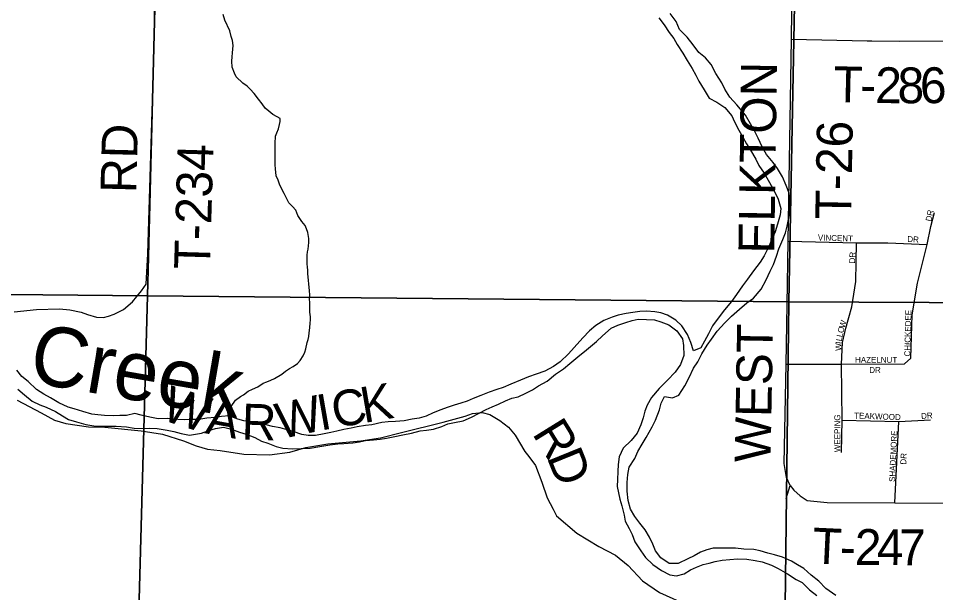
# Model space of a CAD drawing. Extents: x 1310247 to 1552180, y 377264 to 706493.
# Drawn here: x 1382657 to 1390337, y 537725 to 542536 of the extents above; entities that cross this region are included whole.
import ezdxf

# ---------------------------------------------------------------- set-up
doc = ezdxf.new("R2010")
doc.units = 0
for name, color, linetype in [('GM_X_Major_River', 7, 'Continuous'), ('GM_X_Major_River_Text', 7, 'Continuous'), ('GM_X_Minor_River', 7, 'Continuous'), ('GM_X_Section', 7, 'Continuous'), ('GM_X_Township_Road', 7, 'Continuous'), ('GM_X_Township_Road_Text', 7, 'Continuous'), ('GM_X_Township_Subdivision', 7, 'Continuous'), ('GM_X_Township_Subdivision_Text', 7, 'Continuous')]:
    doc.layers.add(name, color=color, linetype=linetype)

msp = doc.modelspace()

# ---------------------------------------------------------------- linework, layer by layer
at = {"layer": 'GM_X_Major_River'}
for points in [[(1388020.1, 542540.8), (1388062.3, 542481.4), (1388106.3, 542417.8), (1388144.8, 542366.5), (1388173.2, 542315.5), (1388221, 542243.9), (1388257.1, 542182.6), (1388297, 542115.2), (1388329.3, 542060.1), (1388353.8, 542009.2), (1388397.5, 541935.7), (1388439.4, 541866.3), (1388504.4, 541834.2), (1388571, 541788), (1388631, 541720), (1388651.4, 541669.2), (1388689.2, 541597.9), (1388723.4, 541540.7), (1388753.7, 541485.6), (1388786, 541430.5), (1388829.7, 541355), (1388856.1, 541304), (1388900.1, 541238.5), (1388945.7, 541160.9), (1388983.6, 541091.6), (1389017.4, 541020.4), (1389039, 540941.5), (1389035.3, 540889.5), (1389012.9, 540812.1), (1388992.9, 540748.5), (1388969.1, 540693.2), (1388943.1, 540629.8), (1388900.5, 540547), (1388866.7, 540491.9), (1388812.4, 540419.4), (1388760.2, 540350.9), (1388718.4, 540294), (1388670, 540221.4), (1388626.2, 540164.6), (1388568, 540094.3), (1388507.4, 540014), (1388469.6, 539959), (1388433.6, 539894), (1388401.6, 539832.8), (1388371.8, 539775.6), (1388308.9, 539749.5), (1388287.1, 539820.4), (1388259.2, 539887.4), (1388211.4, 539961), (1388160.8, 540006.7), (1388092.1, 540048.9), (1388036.6, 540068.7), (1387984.8, 540076.3), (1387915, 540082.5), (1387858.8, 540080.3), (1387800.5, 540072.1), (1387746.2, 540063.7), (1387679.7, 540049.8), (1387627.1, 540033.3), (1387558.2, 540005.4), (1387490.8, 539963.4), (1387439.4, 539918.9), (1387381.5, 539860.6), (1387308.8, 539778.7), (1387263.1, 539724), (1387193, 539658), (1387137.7, 539619.6), (1387064.4, 539579.8), (1386991.5, 539554), (1386926.8, 539534), (1386859.9, 539506), (1386780.7, 539472.4), (1386715.7, 539442.3), (1386663.2, 539425.9), (1386598.4, 539403.9), (1386527.5, 539376), (1386464.6, 539349.9), (1386413.9, 539329.4), (1386361.3, 539311), (1386306.7, 539294.7), (1386248, 539274.5)], [(1388603.4, 538096.5), (1388531.4, 538098.8), (1388473.3, 538096.6), (1388420.9, 538084.2), (1388368.2, 538063.7), (1388315.2, 538033.3), (1388260.4, 538009), (1388181.1, 537969.3), (1388105, 537969.7), (1388036.4, 538017.9), (1387992.2, 538075.4), (1387969.9, 538130.3), (1387941.7, 538189.3), (1387905.6, 538250.5), (1387859.3, 538306.1), (1387817, 538361.6), (1387782.9, 538424.8), (1387761.1, 538495.6), (1387753.6, 538576), (1387753.8, 538646.2), (1387760, 538714.2), (1387769.9, 538776), (1387818.2, 538848.7), (1387844, 538906), (1387880, 538969), (1387913.8, 539024.1), (1387962.6, 539112.8), (1387990.5, 539170.1), (1388023.2, 539257.2), (1388038.9, 539310.9), (1388066.7, 539368.2), (1388134.5, 539358), (1388185.2, 539378.5), (1388235.7, 539457.1), (1388271.9, 539526.2), (1388308.4, 539605.2), (1388344.1, 539658.2), (1388380.2, 539725.2), (1388422.5, 539798.1), (1388460.2, 539849), (1388506.3, 539915.8), (1388570.6, 539985.9), (1388628.3, 540040.3), (1388694.2, 540098.3), (1388756, 540152.5), (1388811.2, 540190.9), (1388875.7, 540267.1), (1388918.1, 540343.9), (1388952.4, 540417), (1388978.2, 540472.4), (1389004.5, 540543.7), (1389024.4, 540605.2), (1389056.9, 540682.4), (1389080.6, 540737.8), (1389094.4, 540795.5), (1389106.6, 540863.3), (1389112.3, 540917.2), (1389118.8, 540999.2), (1389109.1, 541071.7), (1389085.1, 541134.5), (1389055.3, 541207.6), (1389013.4, 541277.1), (1388977, 541328.3), (1388921, 541394.2), (1388885, 541459.5), (1388849.3, 541532.8), (1388819.2, 541593.8), (1388787, 541651), (1388743.2, 541724.5), (1388671.9, 541810.9), (1388613.8, 541874.8), (1388571.9, 541942.3), (1388547.5, 541995.2), (1388496, 542075), (1388456.2, 542148.4), (1388409.9, 542203.9), (1388353.3, 542249.8), (1388307.2, 542313.4), (1388257.3, 542379.1), (1388191.2, 542441.3), (1388165.2, 542508.2), (1388113.3, 542576)], [(1384952, 538930), (1385024.1, 538931.8), (1385100.3, 538935.4), (1385180.8, 538948.9), (1385265.3, 538962.3), (1385331.6, 538972.3), (1385381.8, 538974.7), (1385456, 538980.4), (1385512.3, 538988.7), (1385562.7, 538999.2), (1385629, 539005.1), (1385685.2, 539011.4), (1385739.5, 539019.7), (1385808, 539033.6), (1385876.5, 539045.5), (1385947, 539061.3), (1386019.7, 539081.1), (1386073.9, 539085.4), (1386132.2, 539093.7), (1386201.1, 539117.6), (1386251.7, 539138), (1386308.2, 539150.3), (1386380.7, 539164.1), (1386449.7, 539194), (1386508.7, 539224.2), (1386573.8, 539258.3), (1386624.6, 539280.8), (1386677.3, 539303.2), (1386736.3, 539331.4), (1386789, 539353.8), (1386841.5, 539366.2), (1386904.5, 539396.3), (1386961.4, 539422.6), (1387012.5, 539457.1), (1387083.8, 539497), (1387153.7, 539555), (1387221.1, 539599), (1387272.6, 539643.5), (1387340.5, 539701.5), (1387412.3, 539759.4), (1387496.6, 539828.9), (1387548.1, 539875.4), (1387620.2, 539939.3), (1387675.1, 539965.7), (1387741.8, 539987.7), (1387796.4, 540006), (1387846.8, 540014.5), (1387916.8, 540014.3), (1387982.8, 540010.2), (1388036.3, 539994.5), (1388101.6, 539968.5), (1388170.1, 539918.2), (1388216, 539850.6), (1388226.2, 539794.2), (1388229.6, 539711.9), (1388201.3, 539636.6), (1388155.2, 539571.9), (1388091, 539503.7), (1388020.8, 539435.7), (1387956.4, 539359.6), (1387920.3, 539296.5), (1387902.7, 539245), (1387887, 539189.3), (1387867.1, 539131.8), (1387836.9, 539060.6), (1387786.9, 539000), (1387720.8, 538933.9), (1387686.5, 538862.8), (1387678.5, 538798.9), (1387676.6, 538738.8), (1387672.6, 538672.8), (1387670.7, 538612.7), (1387681.1, 538560.3), (1387691.4, 538507.8), (1387709.7, 538451.1), (1387727.3, 538374.4), (1387737.7, 538323.9), (1387769.8, 538262.8), (1387796.3, 538211.9), (1387818.4, 538151), (1387868.1, 538075.3), (1387906.3, 538018), (1387968.6, 537959.9), (1388041.1, 537911.5), (1388110, 537873.3), (1388165.8, 537865.6), (1388232.4, 537883.5), (1388283.5, 537916), (1388334.2, 537938.5), (1388389, 537960.8), (1388441.4, 537973.2), (1388491.9, 537985.7), (1388550.2, 537995.9), (1388614.5, 538001.9), (1388676.7, 538008), (1388756.7, 538005.5), (1388826.4, 537993.3), (1388884.2, 537983.5), (1388963.4, 537955), (1389018.5, 537927.2), (1389097.2, 537882.7)], [(1386248, 539274.5), (1386193.4, 539256.1), (1386130.6, 539232), (1386069.6, 539203.8), (1386011.1, 539187.6), (1385954.7, 539177.4), (1385886.2, 539163.5), (1385814, 539159.7), (1385751.8, 539155.6), (1385699.6, 539151.2), (1385616.9, 539131.8), (1385562.7, 539125.4), (1385494.2, 539113.5), (1385441.9, 539103.2), (1385381.4, 539091), (1385323, 539078.8), (1385272.5, 539066.3), (1385218.1, 539054), (1385143.6, 539040.3), (1385083.5, 539040.2), (1385029.8, 539049.8), (1384958.5, 539076.1), (1384906.9, 539089.8), (1384847.3, 539105.7), (1384783.7, 539117.7), (1384730, 539129.4), (1384674.3, 539141.1), (1384620.6, 539152.8), (1384544.8, 539163.2), (1384493.2, 539176.8), (1384422, 539205.1), (1384357.8, 539199.1), (1384305.5, 539192.7), (1384235.3, 539186.9), (1384166.8, 539175), (1384116.8, 539174.5), (1384048.6, 539172.7), (1383992.7, 539176.4), (1383904.8, 539183.2), (1383826.6, 539179.6), (1383757.1, 539195.8), (1383685.5, 539212), (1383631.9, 539225.8), (1383563.3, 539207.8), (1383505.2, 539207.7), (1383453.1, 539205.3), (1383379.1, 539209.6), (1383323.2, 539215.3), (1383271.4, 539221), (1383196, 539243.4), (1383124.6, 539265.6), (1383073, 539279.3), (1382996.1, 539315.8), (1382925.2, 539356), (1382870.2, 539387.8), (1382809.4, 539427.8), (1382737.4, 539494.2), (1382684.6, 539536), (1382644.2, 539587.3)], [(1382651.2, 539428.8), (1382707.9, 539382.9), (1382772.2, 539328.8), (1382837.4, 539298.7), (1382890.8, 539278.9), (1382967.7, 539242.5), (1383026.7, 539206.5), (1383077.7, 539174.9), (1383143.2, 539154.8), (1383220.6, 539134.3), (1383288.3, 539122.2), (1383350.3, 539120.3), (1383404.4, 539120.6), (1383474.4, 539120.4), (1383562.3, 539113.7), (1383626.1, 539103.7), (1383704.1, 539101.2), (1383754.1, 539101.7), (1383820.1, 539099.6), (1383901.8, 539087), (1383957.5, 539075.3), (1384019, 539057.3), (1384090.6, 539043), (1384140.9, 539051.5), (1384191.3, 539062), (1384241.9, 539080.4), (1384306.6, 539100.5), (1384375, 539110.4), (1384440.6, 539094.3), (1384507.9, 539070.1), (1384563.4, 539052.4), (1384636.6, 539024), (1384691.7, 538994.2), (1384745.2, 538976.5), (1384816.4, 538948.2), (1384872, 538934.5), (1384952, 538930)], [(1389501.9, 537701.7), (1389417.6, 537758.4), (1389357.5, 537820.4), (1389295.1, 537872.5), (1389232.7, 537926.6), (1389179.7, 537958.3), (1389128.5, 537987.9), (1389055.5, 538022.3), (1388988.1, 538040.4), (1388932.5, 538056.2), (1388867, 538074.3), (1388813.3, 538086), (1388731.4, 538090.5), (1388659.6, 538098.8), (1388603.4, 538096.5)], [(1389097.2, 537882.7), (1389167.8, 537836.4), (1389219, 537808.7), (1389281.2, 537748.6), (1389341.8, 537700.6)]]:
    msp.add_lwpolyline(points, dxfattribs=at)
at = {"layer": 'GM_X_Minor_River'}
msp.add_lwpolyline([(1384422, 539205.1), (1384421.2, 539251.5), (1384438, 539283.1), (1384475.4, 539338.2), (1384516.2, 539369.2), (1384540.6, 539382.5), (1384579.3, 539411.6), (1384615.9, 539430.6), (1384662.4, 539449.5), (1384707.2, 539478.3), (1384735.6, 539491.6), (1384770, 539504.7), (1384802.4, 539519.9), (1384863.4, 539554.4), (1384892, 539579.7), (1384926.6, 539602.8), (1384957.1, 539618), (1384993.8, 539645.1), (1385016.5, 539670.5), (1385041.5, 539709.9), (1385056.2, 539739.5), (1385062.9, 539767.3), (1385074.1, 539819.1), (1385082.8, 539846.8), (1385089.4, 539870.7), (1385092.1, 539900.6), (1385097.1, 539942.5), (1385100.1, 539984.4), (1385102.7, 540008.4), (1385103.4, 540036.3), (1385098.3, 540074.5), (1385097.2, 540112.5), (1385096.2, 540154.5), (1385094.9, 540182.6), (1385095.7, 540216.6), (1385094.6, 540256.6), (1385091.2, 540280.7), (1385089.9, 540310.7), (1385086.6, 540338.8), (1385080, 540399), (1385080.7, 540427), (1385077.2, 540451.1), (1385075.9, 540479.1), (1385074.7, 540511.1), (1385075.7, 540553.1), (1385076.3, 540579.1), (1385082.9, 540602.9), (1385088.2, 540658.8), (1385089, 540690.8), (1385080.2, 540743), (1385068.9, 540773.3), (1385057.5, 540799.6), (1385030.3, 540834.3), (1384997.5, 540885.1), (1384978.4, 540927.6), (1384951.1, 540958.3), (1384921.8, 540991.1), (1384894.9, 541039.8), (1384881.6, 541068.1), (1384847.2, 541139), (1384832.2, 541181.4), (1384815, 541215.8), (1384808.4, 541274), (1384807.2, 541308), (1384805.9, 541340), (1384807.9, 541422), (1384806.7, 541454), (1384805.5, 541488.1), (1384809, 541550), (1384819.6, 541575.7), (1384834.4, 541609.3), (1384843.3, 541645.1), (1384849.9, 541671), (1384848.6, 541697), (1384822.9, 541711.7), (1384787.2, 541730.6), (1384753.8, 541757.4), (1384722.4, 541784.2), (1384697.2, 541820.9), (1384668.1, 541859.6), (1384631.1, 541906.5), (1384597.9, 541943.4), (1384572.5, 541968), (1384537, 541992.9), (1384480.2, 542046.4), (1384466.8, 542076.7), (1384448, 542127.2), (1384445.2, 542177.3), (1384446.1, 542213.3), (1384450.9, 542247.2), (1384454.4, 542309.1), (1384449.4, 542351.2), (1384438.1, 542383.5), (1384427.3, 542431.8), (1384385.3, 542520.8), (1384372.4, 542569.2)], dxfattribs=at)
at = {"layer": 'GM_X_Section'}
for points in [[(1383873.1, 545465.3), (1383736.9, 540212), (1378479.7, 540262.3), (1378613.8, 545511.6)], [(1389206.5, 545423.2), (1389106, 540161.2), (1383736.9, 540212), (1383873.1, 545465.3)], [(1394526.1, 545397.5), (1394389.7, 540136.3), (1389106, 540161.2), (1389206.5, 545423.2)], [(1378479.7, 540262.3), (1383736.9, 540212), (1383593.8, 534922.9), (1378332, 535031.2), (1378478.7, 540134.3)], [(1383736.9, 540212), (1389106, 540161.2), (1389042, 534828.3), (1383593.8, 534922.9)], [(1389106, 540161.2), (1394389.7, 540136.3), (1394300.1, 534734.1), (1389042, 534828.3)]]:
    msp.add_lwpolyline(points, close=True, dxfattribs=at)
at = {"layer": 'GM_X_Township_Road'}
for points in [[(1382622.3, 540078.6), (1382809.3, 540096.8), (1382999.9, 540102.7), (1383087.8, 540093.9), (1383183.5, 540074.8), (1383235, 540055.2), (1383310.7, 540032.1), (1383368.5, 540030.9), (1383410.8, 540039.9), (1383460, 540058.3), (1383537, 540097.7), (1383612.6, 540160), (1383648.5, 540204.4), (1383688, 540252.3), (1383726, 540308.2), (1383742, 540562.4), (1383789.8, 542215.1), (1383848.9, 545483.4)], [(1389085, 538514.1), (1389118.3, 538622.8), (1389087.1, 538690.7), (1389067.8, 538805.6), (1389085.5, 539638.3), (1389093.7, 540138.7), (1389102.1, 540670.1), (1389128.3, 542361.9), (1389134.7, 542830.2)], [(1389128.3, 542361.9), (1389764.4, 542347.6)], [(1389764.4, 542347.6), (1389802.2, 542346.7), (1390034.7, 542343.9), (1390528.3, 542346.7), (1390685.9, 542361), (1390818.8, 542399.9)], [(1382646.4, 539337.6), (1382848.3, 539231.3), (1382958, 539171.1), (1383054, 539140.5), (1383244.1, 539113.9), (1383382, 539109.8), (1383684.4, 539079.1), (1383864.2, 539051.6), (1384038.9, 538996.4), (1384145.1, 538955.5), (1384241.1, 538925.9), (1384345.3, 538916.7), (1384544.5, 538885), (1384759.1, 538878.9), (1384930.7, 538901.4), (1385062.5, 538940.2), (1385248.4, 538971.9), (1385525.3, 538996.4), (1385689.8, 539023), (1385863.5, 539066.9), (1386212.8, 539152.7), (1386398.8, 539203.8), (1386460.1, 539226.3), (1386538.7, 539233.4), (1386605.1, 539216), (1386686.9, 539167.5), (1386759.5, 539110.6), (1386815.4, 539045.1), (1386897.3, 538908.2), (1386919.4, 538878.4)], [(1386919.4, 538878.4), (1386938.4, 538852.9), (1386985.7, 538789.1), (1387040.3, 538650.1), (1387085.3, 538519.3), (1387133.3, 538423.3), (1387163, 538368.4), (1387332.8, 538222.6), (1387517.8, 538112.5), (1387655.8, 538039.9), (1387761.3, 537952.3), (1387881.6, 537824.2), (1388024.8, 537725.4), (1388271.8, 537613.3), (1388552.4, 537546.2), (1388754.4, 537469.7), (1388883.4, 537429.5), (1388937.2, 537419.8), (1388966.8, 537403.1), (1388988.1, 537380), (1389018.4, 537320.9)], [(1389118.3, 538622.8), (1389148.1, 538582.2), (1389202.8, 538536.3), (1389261.6, 538496.3), (1389429.4, 538479), (1389995.8, 538477), (1390567.8, 538475), (1390960.4, 538466.6), (1391323.5, 538405.8), (1391445.1, 538386.6), (1391626.6, 538362.8), (1391681, 538341.8), (1391744.6, 538311.1), (1391847.2, 538277.1), (1391974.7, 538255.8), (1392189, 538251.8), (1392515.7, 538238), (1392596.7, 538252.6), (1392652.8, 538296.9)]]:
    msp.add_lwpolyline(points, dxfattribs=at)
at = {"layer": 'GM_X_Township_Subdivision'}
for points in [[(1390129.2, 539689), (1390140.6, 540053.2), (1390184.1, 540317.9), (1390265.3, 540640.5), (1390297.1, 540792.9), (1390325.5, 540908.4)], [(1389102.1, 540670.1), (1389673.7, 540654.3), (1389936.7, 540656.4), (1390265.3, 540640.5)], [(1389547.3, 538897.7), (1389553.2, 539171.1), (1389548.7, 539639.9), (1389557.5, 539820.7), (1389584.9, 539940.1), (1389634.6, 540118.7), (1389668.4, 540332.1), (1389673.7, 540654.3)], [(1389085.5, 539638.3), (1389548.7, 539639.9), (1390075.4, 539642.4), (1390129.2, 539689)], [(1389553.2, 539171.1), (1390028.8, 539158.7), (1390293.7, 539173.8)], [(1389995.8, 538477), (1390028.8, 539158.7)]]:
    msp.add_lwpolyline(points, dxfattribs=at)

# ---------------------------------------------------------------- texts
at = {"layer": 'GM_X_Major_River_Text'}
msp.add_text('Creek', height=500.02, rotation=350.19953, dxfattribs=at).set_placement((1382730.1, 539492.2))
at = {"layer": 'GM_X_Township_Road_Text'}
for s, rotation, p in [('ELKTON', 89.16573, (1388985.1, 540563.7)), ('T', 358.62847, (1389477.8, 541835.1)), ('2', 359.22258, (1389828.7, 541827)), ('6', 0.62638, (1390206.3, 541824.1)), ('8', 359.87096, (1390017.2, 541824.5)), ('-', 358.79312, (1389703.1, 541829.7)), ('RD', 88.51842, (1383643.7, 541069.5)), ('T-26', 88.93898, (1389628.2, 540850)), ('T-234', 88.31396, (1384259.9, 540430.4)), ('WEST', 88.99471, (1388954.4, 538815.4)), ('W', 342.26324, (1383841.8, 539177.2)), ('K', 9.79857, (1385548.7, 539144.8)), ('W', 12.2126, (1384848.1, 539008.7)), ('I', 9.91596, (1385184.7, 539081.6)), ('C', 9.79726, (1385305.9, 539102.8)), ('A', 349.71065, (1384214.2, 539060.9)), ('R', 358.32316, (1384522.9, 539008.7)), ('R', 301.75261, (1386953.6, 539058.4)), ('D', 292.08214, (1387077.3, 538860.8)), ('T', 357.32913, (1389298.8, 537970.4)), ('2', 359.53434, (1389658.7, 537957.9)), ('4', 359.65878, (1389844.2, 537956.4)), ('7', 359.68554, (1390029.1, 537955.3)), ('-', 359.21126, (1389533.7, 537959.7))]:
    msp.add_text(s, height=300, rotation=rotation, dxfattribs=at).set_placement(p)
at = {"layer": 'GM_X_Township_Subdivision_Text'}
for s, rotation, p in [('DR', 77.46733, (1390299.6, 540830.9)), ('VINCENT', 358.11954, (1389349.9, 540675.4)), ('DR', 356.98872, (1390098.1, 540662.2)), ('DR', 86.98841, (1389661.4, 540481.7)), ('CHICKEDEE', 88.54923, (1390123.4, 539702.7)), ('W', 72.62591, (1389573.2, 539937.8)), ('O', 76.74821, (1389563.4, 539895.8)), ('L', 79.25276, (1389549.3, 539827.5)), ('L', 77.42821, (1389555.8, 539861.6)), ('W', 89.57129, (1389547, 539750.7)), ('I', 84.48508, (1389547.4, 539806.8)), ('HAZELNUT', 0.00001, (1389662, 539650.2)), ('DR', 0.00001, (1389780.8, 539565.1)), ('WEEPING', 90, (1389538.2, 538901.6)), ('TEAKWOOD', 357.85086, (1389653.6, 539183.8)), ('DR', 3.17781, (1390215.9, 539179.4)), ('SHADEMORE', 87.33714, (1389995.8, 538651.3)), ('DR', 86.98841, (1390089.6, 538796.4))]:
    msp.add_text(s, height=50, rotation=rotation, dxfattribs=at).set_placement(p)

doc.saveas('drawing.dxf')
